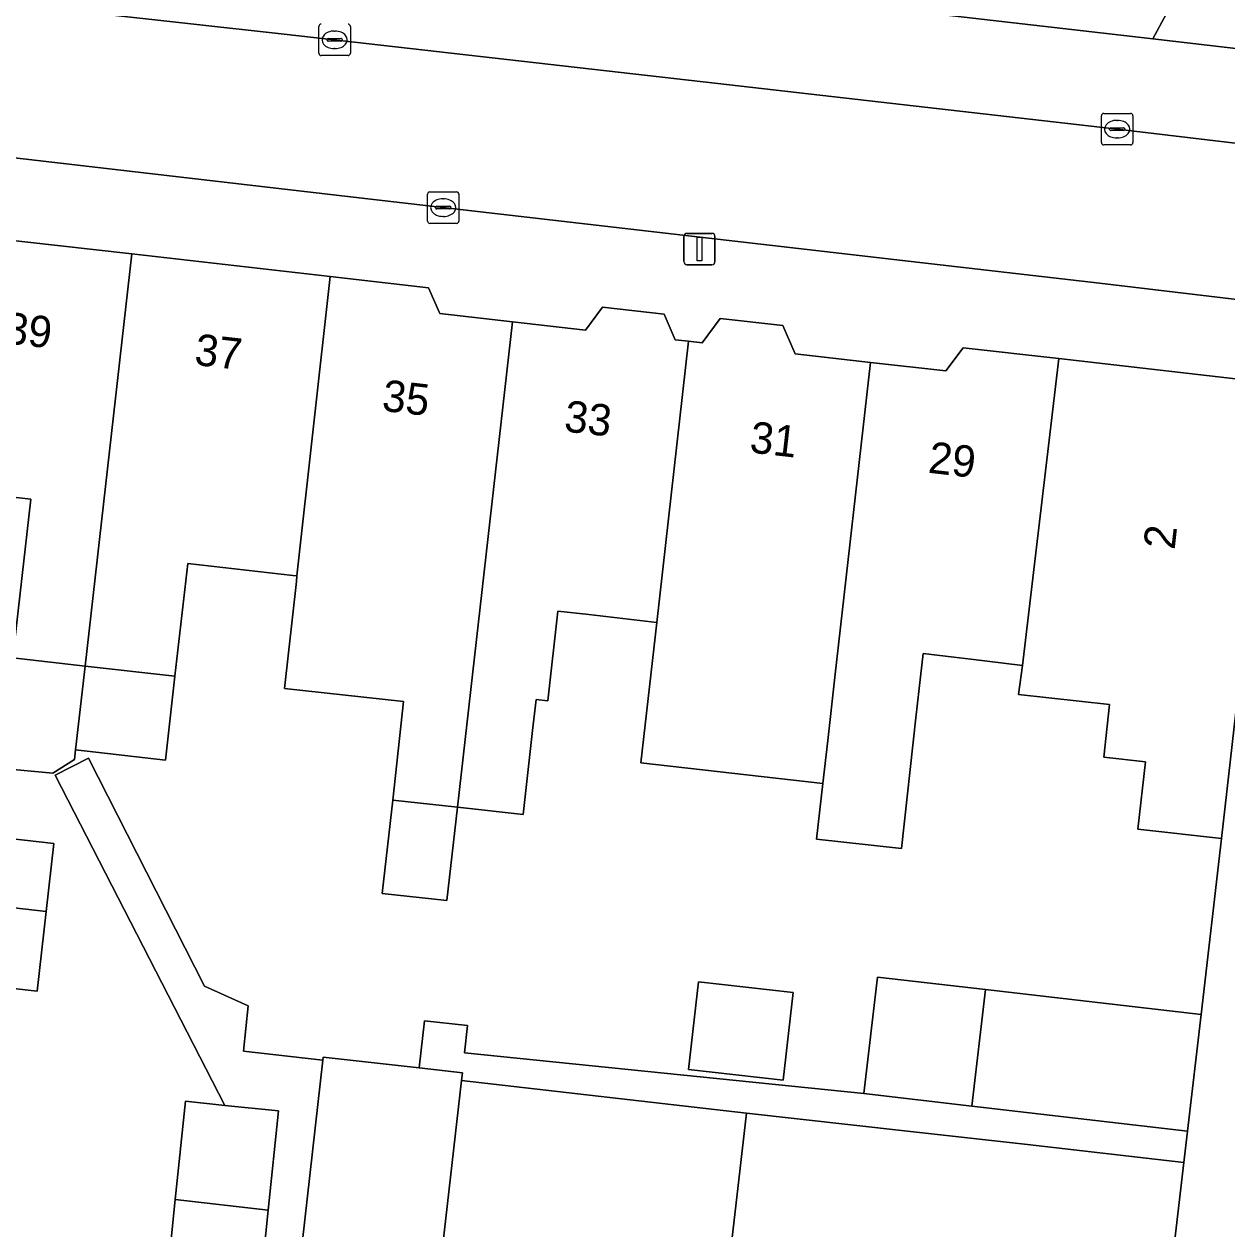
# Model space of a CAD drawing. Extents: x 161692 to 162379, y 380760 to 381678.
# Drawn here: x 162049.01 to 162087.29, y 381116.36 to 381154.7 of the extents above; entities that cross this region are included whole.
import ezdxf

# ---------------------------------------------------------------- set-up
doc = ezdxf.new("R2010")
doc.units = 0
for name, color, linetype in [('IMGEO_Erf', 7, 'Continuous'), ('IMGEO_Groenvoorziening', 7, 'Continuous'), ('IMGEO_Kolk', 7, 'Continuous'), ('IMGEO_Lichtmast', 7, 'Continuous'), ('IMGEO_Muur', 7, 'Continuous'), ('IMGEO_Pand', 7, 'Continuous'), ('IMGEO_Pand_nummerreeks', 7, 'Continuous'), ('IMGEO_Rijbaan_lokaal_open', 7, 'Continuous'), ('IMGEO_Voetpad_gesloten', 7, 'Continuous'), ('IMGEO_Voetpad_open', 7, 'Continuous')]:
    doc.layers.add(name, color=color, linetype=linetype)

msp = doc.modelspace()

# ---------------------------------------------------------------- linework, layer by layer
at = {"layer": 'IMGEO_Erf'}
for points in [[(162049.233, 381139.574), (162045.878, 381139.955), (162046.178, 381142.59), (162046.051, 381142.604), (162043.459, 381142.899), (162043.16, 381140.262), (162044.125, 381140.153), (162043.688, 381136.307), (162044.408, 381136.225), (162043.897, 381131.716), (162048.26, 381131.016), (162048.659, 381134.528)], [(162070.155, 381121.432), (162070.477, 381124.217), (162073.482, 381123.88), (162073.169, 381121.094)], [(162071.626, 381116.817), (162071.999, 381120.044), (162062.93, 381121.074), (162062.285, 381115.393), (162060.717, 381115.571), (162060.343, 381115.613), (162059.635, 381109.38), (162070.638, 381108.096), (162070.968, 381110.95), (162072.43, 381110.781), (162072.997, 381110.716), (162073.567, 381110.65), (162073.93, 381113.796), (162071.319, 381114.164)]]:
    msp.add_lwpolyline(points, close=True, dxfattribs=at)
for points in [[(162053.444, 381113.595), (162053.825, 381117.289), (162054.148, 381120.416), (162055.405, 381120.286), (162050.005, 381130.795), (162051.06, 381131.332), (162054.757, 381124.077), (162056.144, 381123.459), (162055.992, 381122.015), (162058.518, 381121.729), (162058.529, 381121.824), (162061.587, 381121.477), (162061.757, 381122.973), (162063.117, 381122.83), (162063.025, 381121.961), (162075.735, 381120.663), (162076.165, 381124.369), (162079.604, 381123.971), (162086.463, 381123.177), (162087.113, 381128.778), (162084.45, 381129.08), (162084.693, 381131.219), (162083.371, 381131.369), (162083.55, 381133.042), (162080.655, 381133.357), (162080.779, 381134.286), (162079.139, 381134.483), (162078.6, 381134.547), (162077.616, 381134.665), (162077.493, 381133.555), (162077.389, 381132.624), (162076.926, 381128.459), (162074.227, 381128.759), (162074.428, 381130.529), (162068.636, 381131.187), (162069.143, 381135.658), (162067.523, 381135.842), (162066.98, 381135.904), (162065.992, 381136.016), (162065.675, 381133.157), (162065.304, 381133.198), (162065.195, 381132.218), (162064.898, 381129.541), (162062.805, 381129.773), (162062.468, 381126.803), (162060.412, 381127.031), (162060.741, 381130.002), (162061.088, 381133.134), (162057.298, 381133.555), (162057.676, 381136.954), (162057.696, 381137.138), (162057.569, 381137.153), (162054.222, 381137.533), (162053.815, 381133.942), (162053.512, 381131.273), (162050.65, 381131.598), (162050.616, 381131.295), (162049.924, 381130.86), (162048.325, 381131.006)], [(162048.078, 381128.831), (162049.959, 381128.617), (162049.714, 381126.461), (162049.425, 381123.917), (162043.95, 381124.539)]]:
    msp.add_lwpolyline(points, dxfattribs=at)
at = {"layer": 'IMGEO_Groenvoorziening'}
msp.add_lwpolyline([(162075.172, 381164.316), (162077.258, 381155.104), (162084.923, 381154.225), (162085.701, 381155.667), (162087.216, 381168.088)], dxfattribs=at)
at = {"layer": 'IMGEO_Kolk'}
for p, q in [((162058.393, 381153.769), (162058.393, 381154.621)), ((162059.394, 381154.621), (162059.394, 381153.769)), ((162058.652, 381154.189), (162058.652, 381154.201)), ((162058.695, 381154.238), (162059.093, 381154.238)), ((162058.881, 381154.475), (162058.906, 381154.475)), ((162059.136, 381154.201), (162059.136, 381154.189)), ((162059.09, 381154.152), (162058.692, 381154.152)), ((162058.904, 381153.915), (162058.879, 381153.915)), ((162059.32, 381153.695), (162058.468, 381153.695)), ((162083.293, 381150.926), (162083.293, 381151.778)), ((162083.368, 381151.852), (162084.22, 381151.852)), ((162083.781, 381151.632), (162083.806, 381151.632)), ((162084.294, 381151.778), (162084.294, 381150.926)), ((162083.552, 381151.346), (162083.552, 381151.358)), ((162083.99, 381151.309), (162083.592, 381151.309)), ((162083.595, 381151.395), (162083.993, 381151.395)), ((162084.036, 381151.358), (162084.036, 381151.346)), ((162084.22, 381150.852), (162083.368, 381150.852)), ((162083.804, 381151.072), (162083.779, 381151.072)), ((162061.848, 381148.429), (162061.848, 381149.281)), ((162061.923, 381149.355), (162062.775, 381149.355)), ((162062.849, 381149.281), (162062.849, 381148.429)), ((162062.107, 381148.849), (162062.107, 381148.861)), ((162062.545, 381148.812), (162062.147, 381148.812)), ((162062.15, 381148.898), (162062.548, 381148.898)), ((162062.336, 381149.135), (162062.361, 381149.135)), ((162062.591, 381148.861), (162062.591, 381148.849)), ((162062.359, 381148.575), (162062.334, 381148.575)), ((162062.775, 381148.355), (162061.923, 381148.355))]:
    msp.add_line(p, q, dxfattribs=at)
for points in [[(162058.393, 381153.769), (162058.393, 381154.621)], [(162059.394, 381154.621), (162059.394, 381153.769)], [(162059.32, 381153.695), (162058.468, 381153.695)], [(162083.293, 381150.926), (162083.293, 381151.778)], [(162083.368, 381151.852), (162084.22, 381151.852)], [(162084.294, 381151.778), (162084.294, 381150.926)], [(162084.22, 381150.852), (162083.368, 381150.852)], [(162061.848, 381148.429), (162061.848, 381149.281)], [(162061.923, 381149.355), (162062.775, 381149.355)], [(162062.849, 381149.281), (162062.849, 381148.429)], [(162062.775, 381148.355), (162061.923, 381148.355)]]:
    msp.add_lwpolyline(points, dxfattribs=at)
for centre, radius, start, end in [((162058.47, 381154.619), 0.0765, 91.552, 178.448), ((162058.47, 381154.619), 0.0765, 91.552, 178.448), ((162059.318, 381154.619), 0.0765, 1.552, 88.448), ((162059.318, 381154.619), 0.0765, 1.552, 88.448), ((162058.692, 381154.198), 0.0403, 85.8775, 175.7526), ((162058.689, 381154.188), 0.0366, 178.938, 274.7102), ((162059.093, 381154.195), 0.043, 264.8664, 352.4533), ((162059.097, 381154.2), 0.0386, 1.7309, 96.639), ((162058.47, 381153.771), 0.0765, 181.552, 268.448), ((162058.47, 381153.771), 0.0765, 181.552, 268.448), ((162059.318, 381153.771), 0.0765, 271.552, 358.448), ((162059.318, 381153.771), 0.0765, 271.552, 358.448), ((162083.37, 381151.776), 0.0765, 91.552, 178.448), ((162083.37, 381151.776), 0.0765, 91.552, 178.448), ((162084.218, 381151.776), 0.0765, 1.552, 88.448), ((162084.218, 381151.776), 0.0765, 1.552, 88.448), ((162083.592, 381151.355), 0.0403, 85.8775, 175.7526), ((162083.589, 381151.345), 0.0366, 178.938, 274.7102), ((162083.993, 381151.352), 0.043, 264.8664, 352.4533), ((162083.997, 381151.357), 0.0386, 1.7309, 96.639), ((162083.37, 381150.928), 0.0765, 181.552, 268.448), ((162083.37, 381150.928), 0.0765, 181.552, 268.448), ((162084.218, 381150.928), 0.0765, 271.552, 358.448), ((162084.218, 381150.928), 0.0765, 271.552, 358.448), ((162061.925, 381149.279), 0.0765, 91.552, 178.448), ((162061.925, 381149.279), 0.0765, 91.552, 178.448), ((162062.773, 381149.279), 0.0765, 1.552, 88.448), ((162062.773, 381149.279), 0.0765, 1.552, 88.448), ((162062.147, 381148.858), 0.0403, 85.8775, 175.7526), ((162062.144, 381148.848), 0.0366, 178.938, 274.7102), ((162062.548, 381148.855), 0.043, 264.8664, 352.4533), ((162062.552, 381148.86), 0.0386, 1.7309, 96.639), ((162061.925, 381148.431), 0.0765, 181.552, 268.448), ((162061.925, 381148.431), 0.0765, 181.552, 268.448), ((162062.773, 381148.431), 0.0765, 271.552, 358.448), ((162062.773, 381148.431), 0.0765, 271.552, 358.448)]:
    msp.add_arc(centre, radius, start, end, dxfattribs=at)
for centre, major_axis, ratio, start_param, end_param in [((162058.88, 381154.195), (-0.387, 0.002), 0.722429, 4.712389, 7.853982), ((162058.905, 381154.195), (-0.39, 0.002), 0.717154, 1.570796, 4.712389), ((162083.78, 381151.352), (-0.387, 0.002), 0.722429, 4.712389, 7.853982), ((162083.805, 381151.352), (-0.39, 0.002), 0.717154, 1.570796, 4.712389), ((162062.335, 381148.855), (-0.387, 0.002), 0.722429, 4.712389, 7.853982), ((162062.36, 381148.855), (-0.39, 0.002), 0.717154, 1.570796, 4.712389)]:
    msp.add_ellipse(centre, major_axis=major_axis, ratio=ratio, start_param=start_param, end_param=end_param, dxfattribs=at)
at = {"layer": 'IMGEO_Lichtmast'}
for p, q in [((162070.106, 381148.036), (162070.896, 381148.036)), ((162070.896, 381148.036), (162070.106, 381148.036)), ((162070.006, 381147.136), (162070.006, 381147.936)), ((162070.006, 381147.936), (162070.006, 381147.136)), ((162070.996, 381147.936), (162070.996, 381147.136)), ((162070.996, 381147.136), (162070.996, 381147.936)), ((162070.896, 381147.036), (162070.106, 381147.036)), ((162070.106, 381147.036), (162070.896, 381147.036))]:
    msp.add_line(p, q, dxfattribs=at)
msp.add_lwpolyline([(162070.426, 381147.911), (162070.576, 381147.911), (162070.576, 381147.161), (162070.426, 381147.161), (162070.426, 381147.911)], dxfattribs=at)
for centre, start, end in [((162070.106, 381147.936), 90, 180), ((162070.106, 381147.936), 90, 180), ((162070.896, 381147.936), 0, 90), ((162070.896, 381147.936), 360, 90), ((162070.106, 381147.136), 180, 270), ((162070.106, 381147.136), 180, 270), ((162070.896, 381147.136), 270, 0), ((162070.896, 381147.136), 270, 0)]:
    msp.add_arc(centre, 0.1, start, end, dxfattribs=at)
at = {"layer": 'IMGEO_Muur'}
msp.add_lwpolyline([(162087.113, 381128.778), (162086.463, 381123.177)], dxfattribs=at)
at = {"layer": 'IMGEO_Pand'}
for points in [[(162046.051, 381142.604), (162046.178, 381142.59), (162045.878, 381139.955), (162049.233, 381139.574), (162048.659, 381134.528), (162050.953, 381134.267), (162052.442, 381147.38), (162046.66, 381148.037)], [(162058.755, 381146.663), (162052.442, 381147.38), (162050.953, 381134.267), (162053.815, 381133.942), (162054.222, 381137.533), (162057.569, 381137.153), (162057.696, 381137.138)], [(162064.558, 381145.22), (162062.241, 381145.483), (162061.882, 381146.308), (162058.755, 381146.663), (162057.696, 381137.138), (162057.676, 381136.954), (162057.298, 381133.555), (162061.088, 381133.134), (162060.741, 381130.002), (162062.805, 381129.773)], [(162070.158, 381144.603), (162069.731, 381144.651), (162069.377, 381145.464), (162067.414, 381145.687), (162066.874, 381144.957), (162064.558, 381145.22), (162062.805, 381129.773), (162064.898, 381129.541), (162065.195, 381132.218), (162065.304, 381133.198), (162065.675, 381133.157), (162065.992, 381136.016), (162066.98, 381135.904), (162067.523, 381135.842), (162069.143, 381135.658)], [(162075.948, 381143.929), (162073.55, 381144.201), (162073.159, 381145.1), (162071.158, 381145.328), (162070.585, 381144.554), (162070.158, 381144.603), (162069.143, 381135.658), (162068.636, 381131.187), (162074.428, 381130.529), (162074.583, 381131.894), (162074.812, 381133.912)], [(162081.935, 381144.049), (162078.889, 381144.395), (162078.343, 381143.657), (162075.948, 381143.929), (162074.812, 381133.912), (162074.583, 381131.894), (162074.428, 381130.529), (162074.227, 381128.759), (162076.926, 381128.459), (162077.389, 381132.624), (162077.493, 381133.555), (162077.616, 381134.665), (162078.6, 381134.547), (162079.139, 381134.483), (162080.779, 381134.286)], [(162081.935, 381144.049), (162080.779, 381134.286), (162080.655, 381133.357), (162083.55, 381133.042), (162083.371, 381131.369), (162084.693, 381131.219), (162084.45, 381129.08), (162087.113, 381128.778), (162088.76, 381143.274)], [(162050.953, 381134.267), (162048.659, 381134.528), (162048.26, 381131.016), (162048.325, 381131.006), (162049.924, 381130.86), (162050.616, 381131.295), (162050.65, 381131.598)], [(162053.815, 381133.942), (162050.953, 381134.267), (162050.65, 381131.598), (162053.512, 381131.273)], [(162048.325, 381131.006), (162048.26, 381131.016), (162043.897, 381131.716), (162042.882, 381131.819), (162037.033, 381132.415), (162036.985, 381131.991), (162036.527, 381127.958), (162049.714, 381126.461), (162049.959, 381128.617), (162048.078, 381128.831)], [(162062.805, 381129.773), (162060.741, 381130.002), (162060.412, 381127.031), (162062.468, 381126.803)], [(162036.527, 381127.958), (162036.033, 381123.612), (162043.745, 381122.735), (162043.95, 381124.539), (162049.425, 381123.917), (162049.714, 381126.461)], [(162079.604, 381123.971), (162076.165, 381124.369), (162075.735, 381120.663), (162079.174, 381120.264)], [(162070.155, 381121.432), (162073.169, 381121.094), (162073.482, 381123.88), (162070.477, 381124.217)], [(162086.463, 381123.177), (162079.604, 381123.971), (162079.174, 381120.264), (162086.034, 381119.469)], [(162062.93, 381121.074), (162062.958, 381121.321), (162061.587, 381121.477), (162058.529, 381121.824), (162058.518, 381121.729), (162057.856, 381115.896), (162060.343, 381115.613), (162060.717, 381115.571), (162062.285, 381115.393)], [(162055.405, 381120.286), (162054.148, 381120.416), (162053.825, 381117.289), (162056.781, 381116.953), (162057.107, 381120.111)], [(162085.911, 381118.471), (162080.945, 381119.046), (162077.026, 381119.479), (162071.999, 381120.044), (162071.626, 381116.817), (162071.319, 381114.164), (162073.93, 381113.796), (162076.851, 381113.452), (162076.78, 381112.842), (162085.144, 381111.839)], [(162056.781, 381116.953), (162053.825, 381117.289), (162053.444, 381113.595), (162055.393, 381113.393), (162056.403, 381113.289)]]:
    msp.add_lwpolyline(points, close=True, dxfattribs=at)
at = {"layer": 'IMGEO_Rijbaan_lokaal_open'}
for points in [[(162035.868, 381157.223), (162035.272, 381151.971), (162046.318, 381150.716), (162059.956, 381149.132), (162076.958, 381147.175), (162083.226, 381146.452), (162088.674, 381145.807), (162089.605, 381145.78), (162098.867, 381144.583), (162099.301, 381144.492), (162110.364, 381143.24), (162123.06, 381141.745), (162138.28, 381140.018), (162151.448, 381138.67), (162151.612, 381138.643), (162152.215, 381143.559), (162151.341, 381143.648), (162145.788, 381144.184), (162130.147, 381145.94), (162114.073, 381147.824), (162099.359, 381149.494)], [(162099.359, 381149.494), (162088.985, 381150.738), (162083.704, 381151.361), (162070.622, 381152.857), (162057.292, 381154.376), (162045.02, 381155.742), (162037.977, 381156.569)]]:
    msp.add_lwpolyline(points, dxfattribs=at)
at = {"layer": 'IMGEO_Voetpad_gesloten'}
msp.add_lwpolyline([(162087.216, 381168.088), (162085.701, 381155.667), (162084.923, 381154.225), (162089.025, 381153.747), (162090.787, 381168.123)], dxfattribs=at)
at = {"layer": 'IMGEO_Voetpad_open'}
for points in [[(162157.097, 381145.971), (162154.533, 381146.175), (162105.038, 381151.871), (162100.355, 381152.395), (162089.025, 381153.747), (162084.923, 381154.225), (162077.258, 381155.104), (162066.221, 381156.369), (162035.205, 381159.925)], [(162037.977, 381156.569), (162045.02, 381155.742), (162057.292, 381154.376), (162070.622, 381152.857), (162083.704, 381151.361), (162088.985, 381150.738), (162099.359, 381149.494), (162114.073, 381147.824), (162130.147, 381145.94), (162145.788, 381144.184), (162151.341, 381143.648), (162152.215, 381143.559)], [(162088.674, 381145.807), (162083.226, 381146.452), (162076.958, 381147.175), (162059.956, 381149.132), (162046.318, 381150.716)], [(162029.575, 381148.446), (162033.856, 381148.586), (162040.047, 381148.788), (162046.66, 381148.037), (162052.442, 381147.38), (162058.755, 381146.663), (162061.882, 381146.308), (162062.241, 381145.483), (162064.558, 381145.22), (162066.874, 381144.957), (162067.414, 381145.687), (162069.377, 381145.464), (162069.731, 381144.651), (162070.158, 381144.603), (162070.585, 381144.554), (162071.158, 381145.328), (162073.159, 381145.1), (162073.55, 381144.201), (162075.948, 381143.929), (162078.343, 381143.657), (162078.889, 381144.395), (162081.935, 381144.049), (162088.76, 381143.274), (162091.779, 381143.228)], [(162091.779, 381143.228), (162088.76, 381143.274), (162087.113, 381128.778), (162086.463, 381123.177), (162086.034, 381119.469), (162085.911, 381118.471), (162085.144, 381111.839), (162084.533, 381106.562), (162084.352, 381105.057), (162081.406, 381080.534), (162080.783, 381075.07), (162080.609, 381073.546), (162073.358, 381009.985), (162072.098, 381000), (162069.905, 380982.626), (162069.864, 380982.299), (162069.64, 380980.521), (162068.692, 380973.013), (162065.061, 380951.346)], [(162057.856, 381115.896), (162058.518, 381121.729), (162055.992, 381122.015), (162056.144, 381123.459), (162054.757, 381124.077), (162051.06, 381131.332), (162050.005, 381130.795), (162055.405, 381120.286), (162057.107, 381120.111), (162056.781, 381116.953), (162056.403, 381113.289)]]:
    msp.add_lwpolyline(points, dxfattribs=at)
msp.add_lwpolyline([(162075.735, 381120.663), (162063.025, 381121.961), (162063.117, 381122.83), (162061.757, 381122.973), (162061.587, 381121.477), (162062.958, 381121.321), (162062.93, 381121.074), (162071.999, 381120.044), (162077.026, 381119.479), (162080.945, 381119.046), (162085.911, 381118.471), (162086.034, 381119.469), (162079.174, 381120.264)], close=True, dxfattribs=at)

# ---------------------------------------------------------------- texts
at = {"layer": 'IMGEO_Pand_nummerreeks'}
for s, rotation, p in [('39', 353.5202, (162048.36, 381144.542)), ('37', 353.5198, (162054.407, 381143.855)), ('35', 353.5256, (162060.374, 381142.393)), ('33', 353.5256, (162066.168, 381141.736)), ('31', 353.5256, (162072.073, 381141.067)), ('29', 353.5256, (162077.754, 381140.422)), ('2', 83.518, (162085.619, 381137.949))]:
    msp.add_text(s, height=1, rotation=rotation, dxfattribs=at).set_placement(p)

doc.saveas('drawing.dxf')
